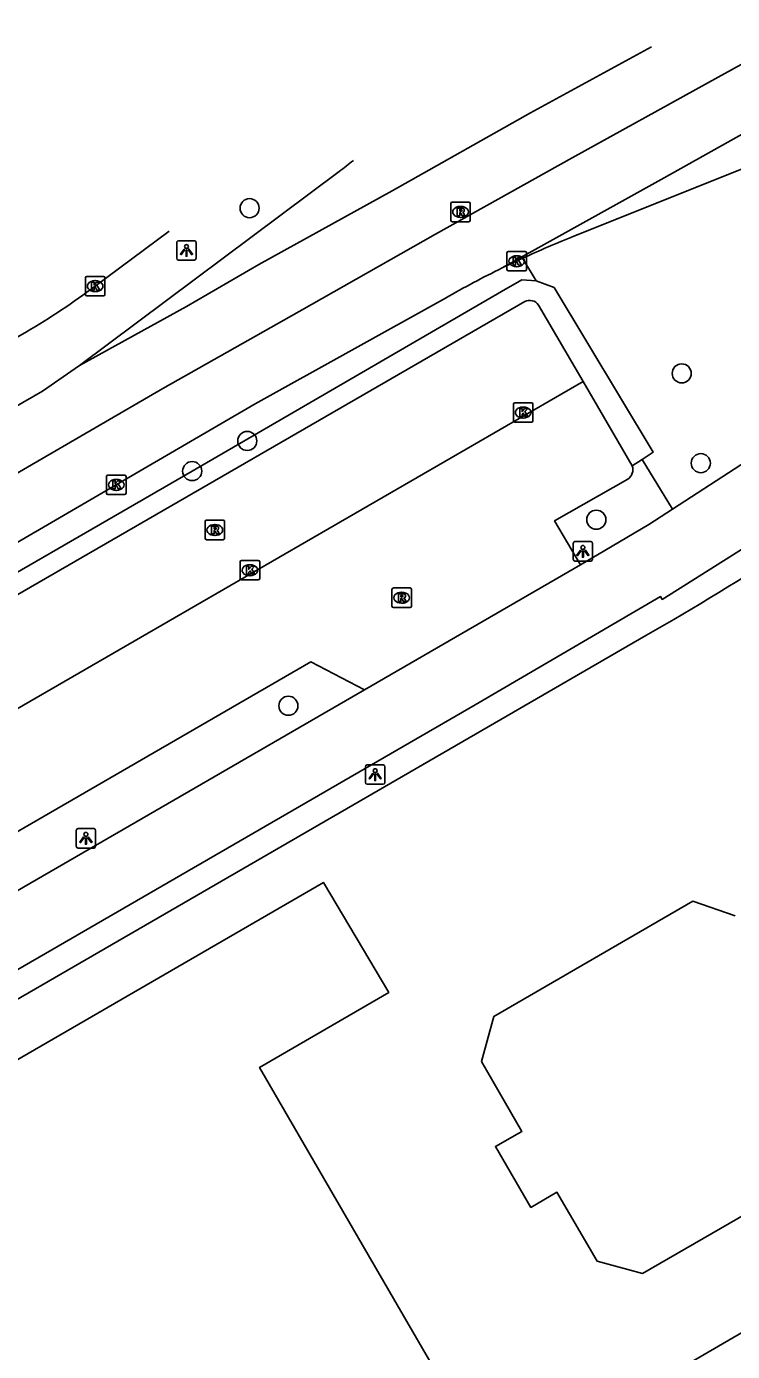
# Model space of a CAD drawing. Extents: x 159040 to 160094, y 381214 to 382518.
# Drawn here: x 159562.6 to 159598.8, y 382381.1 to 382449 of the extents above; entities that cross this region are included whole.
import ezdxf

# ---------------------------------------------------------------- set-up
doc = ezdxf.new("R2010")
doc.units = 0
for name, color, linetype in [('IMGEO_Berm_groen', 7, 'Continuous'), ('IMGEO_Boom', 7, 'Continuous'), ('IMGEO_Fietspad_gesloten', 7, 'Continuous'), ('IMGEO_Groenvoorziening', 7, 'Continuous'), ('IMGEO_Haag', 7, 'Continuous'), ('IMGEO_Kolk', 7, 'Continuous'), ('IMGEO_Lichtpunt', 7, 'Continuous'), ('IMGEO_Pand', 7, 'Continuous'), ('IMGEO_Parkeervlak_open', 7, 'Continuous'), ('IMGEO_Rijbaan_lokaal_open', 7, 'Continuous'), ('IMGEO_Rijbaan_regionaal_gesloten', 7, 'Continuous'), ('IMGEO_Rioolput', 7, 'Continuous'), ('IMGEO_Voetpad_open', 7, 'Continuous')]:
    doc.layers.add(name, color=color, linetype=linetype)

msp = doc.modelspace()

# ---------------------------------------------------------------- linework, layer by layer
at = {"layer": 'IMGEO_Berm_groen'}
for points in [[(159588.688, 382435.955), (159587.993, 382437.113)], [(159595.682, 382424.255), (159594.117, 382426.804)]]:
    msp.add_lwpolyline(points, dxfattribs=at)
at = {"layer": 'IMGEO_Boom'}
for centre in [(159574.013, 382439.685), (159596.15, 382431.214), (159573.894, 382427.75), (159571.074, 382426.205), (159597.127, 382426.614), (159591.775, 382423.715), (159576, 382414.177)]:
    msp.add_circle(centre, 0.489, dxfattribs=at)
at = {"layer": 'IMGEO_Fietspad_gesloten'}
for points in [[(159595.682, 382424.255), (159610.602, 382433.95), (159618.707, 382439.4)], [(159612.034, 382430.691), (159606.262, 382426.888), (159602.995, 382424.583), (159595.151, 382419.631), (159595.067, 382419.777), (159585.572, 382414.231), (159520.042, 382376.293)], [(159590.961, 382421.398), (159592.206, 382422.137), (159594.473, 382423.469), (159595.682, 382424.255)], [(159528.902, 382385.475), (159579.897, 382414.995)]]:
    msp.add_lwpolyline(points, dxfattribs=at)
at = {"layer": 'IMGEO_Groenvoorziening'}
msp.add_lwpolyline([(159628.814, 382399.258), (159591.094, 382377.319), (159595.263, 382370.083)], dxfattribs=at)
at = {"layer": 'IMGEO_Haag'}
for points in [[(159588.688, 382435.955), (159587.967, 382436.015), (159586.915, 382435.406), (159571.074, 382426.205), (159527.455, 382400.976), (159527.096, 382399.554), (159529.08, 382395.892), (159529.465, 382395.139)], [(159594.117, 382426.804), (159594.679, 382427.168), (159589.614, 382435.621), (159588.688, 382435.955)], [(159593.613, 382426.477), (159594.117, 382426.804)]]:
    msp.add_lwpolyline(points, dxfattribs=at)
at = {"layer": 'IMGEO_Kolk'}
for p, q in [((159587.198, 382436.537), (159587.198, 382437.389)), ((159587.273, 382437.463), (159588.125, 382437.463)), ((159588.199, 382437.389), (159588.199, 382436.537)), ((159587.709, 382436.683), (159587.684, 382436.683)), ((159587.686, 382437.243), (159587.711, 382437.243)), ((159565.602, 382435.262), (159565.602, 382436.114)), ((159565.677, 382436.188), (159566.529, 382436.188)), ((159566.603, 382436.114), (159566.603, 382435.262)), ((159588.125, 382436.463), (159587.273, 382436.463)), ((159566.113, 382435.408), (159566.088, 382435.408)), ((159566.09, 382435.968), (159566.115, 382435.968)), ((159566.529, 382435.188), (159565.677, 382435.188)), ((159587.528, 382428.781), (159587.528, 382429.633)), ((159587.603, 382429.707), (159588.455, 382429.707)), ((159588.016, 382429.487), (159588.041, 382429.487)), ((159588.529, 382429.633), (159588.529, 382428.781)), ((159588.455, 382428.707), (159587.603, 382428.707)), ((159588.039, 382428.927), (159588.014, 382428.927)), ((159566.684, 382425.073), (159566.684, 382425.925)), ((159566.759, 382425.999), (159567.611, 382425.999)), ((159567.685, 382425.925), (159567.685, 382425.073)), ((159567.195, 382425.219), (159567.17, 382425.219)), ((159567.172, 382425.779), (159567.197, 382425.779)), ((159567.611, 382424.999), (159566.759, 382424.999)), ((159573.529, 382420.699), (159573.529, 382421.551)), ((159573.604, 382421.625), (159574.456, 382421.625)), ((159574.017, 382421.405), (159574.042, 382421.405)), ((159574.53, 382421.551), (159574.53, 382420.699)), ((159574.456, 382420.625), (159573.604, 382420.625)), ((159574.04, 382420.845), (159574.015, 382420.845))]:
    msp.add_line(p, q, dxfattribs=at)
for points in [[(159587.198, 382436.537), (159587.198, 382437.389)], [(159587.273, 382437.463), (159588.125, 382437.463)], [(159588.199, 382437.389), (159588.199, 382436.537)], [(159587.519, 382437.163), (159587.642, 382437.163), (159587.642, 382437.012), (159587.772, 382437.163), (159587.936, 382437.163), (159587.79, 382437.012), (159587.943, 382436.763), (159587.791, 382436.763), (159587.706, 382436.927), (159587.642, 382436.86), (159587.642, 382436.763), (159587.519, 382436.763), (159587.519, 382437.163)], [(159565.602, 382435.262), (159565.602, 382436.114)], [(159565.677, 382436.188), (159566.529, 382436.188)], [(159566.603, 382436.114), (159566.603, 382435.262)], [(159588.125, 382436.463), (159587.273, 382436.463)], [(159565.923, 382435.888), (159566.046, 382435.888), (159566.046, 382435.737), (159566.176, 382435.888), (159566.34, 382435.888), (159566.194, 382435.737), (159566.347, 382435.488), (159566.195, 382435.488), (159566.11, 382435.652), (159566.046, 382435.585), (159566.046, 382435.488), (159565.923, 382435.488), (159565.923, 382435.888)], [(159566.529, 382435.188), (159565.677, 382435.188)], [(159587.528, 382428.781), (159587.528, 382429.633)], [(159587.603, 382429.707), (159588.455, 382429.707)], [(159587.849, 382429.407), (159587.972, 382429.407), (159587.972, 382429.256), (159588.102, 382429.407), (159588.266, 382429.407), (159588.12, 382429.256), (159588.273, 382429.007), (159588.121, 382429.007), (159588.036, 382429.171), (159587.972, 382429.104), (159587.972, 382429.007), (159587.849, 382429.007), (159587.849, 382429.407)], [(159588.529, 382429.633), (159588.529, 382428.781)], [(159588.455, 382428.707), (159587.603, 382428.707)], [(159566.684, 382425.073), (159566.684, 382425.925)], [(159566.759, 382425.999), (159567.611, 382425.999)], [(159567.685, 382425.925), (159567.685, 382425.073)], [(159567.005, 382425.699), (159567.128, 382425.699), (159567.128, 382425.548), (159567.258, 382425.699), (159567.422, 382425.699), (159567.276, 382425.548), (159567.429, 382425.299), (159567.277, 382425.299), (159567.192, 382425.463), (159567.128, 382425.396), (159567.128, 382425.299), (159567.005, 382425.299), (159567.005, 382425.699)], [(159567.611, 382424.999), (159566.759, 382424.999)], [(159573.529, 382420.699), (159573.529, 382421.551)], [(159573.604, 382421.625), (159574.456, 382421.625)], [(159573.85, 382421.325), (159573.973, 382421.325), (159573.973, 382421.174), (159574.103, 382421.325), (159574.267, 382421.325), (159574.121, 382421.174), (159574.274, 382420.925), (159574.122, 382420.925), (159574.037, 382421.089), (159573.973, 382421.022), (159573.973, 382420.925), (159573.85, 382420.925), (159573.85, 382421.325)], [(159574.53, 382421.551), (159574.53, 382420.699)], [(159574.456, 382420.625), (159573.604, 382420.625)]]:
    msp.add_lwpolyline(points, dxfattribs=at)
for centre, start, end in [((159587.275, 382437.387), 91.55205, 178.44795), ((159587.275, 382437.387), 91.55205, 178.44795), ((159588.123, 382437.387), 1.55205, 88.44795), ((159588.123, 382437.387), 1.55205, 88.44795), ((159565.679, 382436.112), 91.55205, 178.44795), ((159565.679, 382436.112), 91.55205, 178.44795), ((159566.527, 382436.112), 1.55205, 88.44795), ((159566.527, 382436.112), 1.55205, 88.44795), ((159587.275, 382436.539), 181.55205, 268.44795), ((159587.275, 382436.539), 181.55205, 268.44795), ((159588.123, 382436.539), 271.55205, 358.44795), ((159588.123, 382436.539), 271.55205, 358.44795), ((159565.679, 382435.264), 181.55205, 268.44795), ((159565.679, 382435.264), 181.55205, 268.44795), ((159566.527, 382435.264), 271.55205, 358.44795), ((159566.527, 382435.264), 271.55205, 358.44795), ((159587.605, 382429.631), 91.55205, 178.44795), ((159587.605, 382429.631), 91.55205, 178.44795), ((159588.453, 382429.631), 1.55205, 88.44795), ((159588.453, 382429.631), 1.55205, 88.44795), ((159587.605, 382428.783), 181.55205, 268.44795), ((159587.605, 382428.783), 181.55205, 268.44795), ((159588.453, 382428.783), 271.55205, 358.44795), ((159588.453, 382428.783), 271.55205, 358.44795), ((159566.761, 382425.923), 91.55205, 178.44795), ((159566.761, 382425.923), 91.55205, 178.44795), ((159567.609, 382425.923), 1.55205, 88.44795), ((159567.609, 382425.923), 1.55205, 88.44795), ((159566.761, 382425.075), 181.55205, 268.44795), ((159566.761, 382425.075), 181.55205, 268.44795), ((159567.609, 382425.075), 271.55205, 358.44795), ((159567.609, 382425.075), 271.55205, 358.44795), ((159573.606, 382421.549), 91.55205, 178.44795), ((159573.606, 382421.549), 91.55205, 178.44795), ((159574.454, 382421.549), 1.55205, 88.44795), ((159574.454, 382421.549), 1.55205, 88.44795), ((159573.606, 382420.701), 181.55205, 268.44795), ((159573.606, 382420.701), 181.55205, 268.44795), ((159574.454, 382420.701), 271.55205, 358.44795), ((159574.454, 382420.701), 271.55205, 358.44795)]:
    msp.add_arc(centre, 0.0765, start, end, dxfattribs=at)
for centre, major_axis, ratio, start_param, end_param in [((159587.685, 382436.963), (-0.387, 0.002), 0.722429, 4.712389, 7.853982), ((159587.71, 382436.963), (-0.39, 0.002), 0.717154, 1.570796, 4.712389), ((159566.089, 382435.688), (-0.387, 0.002), 0.722429, 4.712389, 7.853982), ((159566.114, 382435.688), (-0.39, 0.002), 0.717154, 1.570796, 4.712389), ((159588.015, 382429.207), (-0.387, 0.002), 0.722429, 4.712389, 7.853982), ((159588.04, 382429.207), (-0.39, 0.002), 0.717154, 1.570796, 4.712389), ((159567.171, 382425.499), (-0.387, 0.002), 0.722429, 4.712389, 7.853982), ((159567.196, 382425.499), (-0.39, 0.002), 0.717154, 1.570796, 4.712389), ((159574.016, 382421.125), (-0.387, 0.002), 0.722429, 4.712389, 7.853982), ((159574.041, 382421.125), (-0.39, 0.002), 0.717154, 1.570796, 4.712389)]:
    msp.add_ellipse(centre, major_axis=major_axis, ratio=ratio, start_param=start_param, end_param=end_param, dxfattribs=at)
at = {"layer": 'IMGEO_Lichtpunt'}
for p, q in [((159571.183, 382438.016), (159570.375, 382438.016)), ((159571.183, 382438.016), (159570.375, 382438.016)), ((159570.281, 382437.921), (159570.281, 382437.114)), ((159570.281, 382437.921), (159570.281, 382437.114)), ((159571.277, 382437.114), (159571.277, 382437.921)), ((159571.277, 382437.114), (159571.277, 382437.921)), ((159570.375, 382437.02), (159571.183, 382437.02)), ((159570.375, 382437.02), (159571.183, 382437.02)), ((159590.589, 382422.495), (159590.589, 382421.688)), ((159590.589, 382422.495), (159590.589, 382421.688)), ((159591.491, 382422.59), (159590.683, 382422.59)), ((159591.491, 382422.59), (159590.683, 382422.59)), ((159591.585, 382421.688), (159591.585, 382422.495)), ((159591.585, 382421.688), (159591.585, 382422.495)), ((159590.683, 382421.594), (159591.491, 382421.594)), ((159590.683, 382421.594), (159591.491, 382421.594)), ((159579.948, 382411.052), (159579.948, 382410.245)), ((159579.948, 382411.052), (159579.948, 382410.245)), ((159580.85, 382411.147), (159580.042, 382411.147)), ((159580.85, 382411.147), (159580.042, 382411.147)), ((159580.944, 382410.245), (159580.944, 382411.052)), ((159580.944, 382410.245), (159580.944, 382411.052)), ((159580.042, 382410.151), (159580.85, 382410.151)), ((159580.042, 382410.151), (159580.85, 382410.151)), ((159565.13, 382407.787), (159565.13, 382406.98)), ((159565.13, 382407.787), (159565.13, 382406.98)), ((159566.032, 382407.882), (159565.224, 382407.882)), ((159566.032, 382407.882), (159565.224, 382407.882)), ((159566.126, 382406.98), (159566.126, 382407.787)), ((159566.126, 382406.98), (159566.126, 382407.787)), ((159565.224, 382406.886), (159566.032, 382406.886)), ((159565.224, 382406.886), (159566.032, 382406.886))]:
    msp.add_line(p, q, dxfattribs=at)
for points in [[(159570.655, 382437.585), (159570.694, 382437.557), (159570.506, 382437.295), (159570.468, 382437.322), (159570.655, 382437.585)], [(159570.757, 382437.537), (159570.804, 382437.537), (159570.804, 382437.215), (159570.757, 382437.215), (159570.757, 382437.537)], [(159570.867, 382437.557), (159570.905, 382437.584), (159571.092, 382437.322), (159571.053, 382437.294), (159570.867, 382437.557)], [(159590.963, 382422.159), (159591.002, 382422.131), (159590.814, 382421.869), (159590.776, 382421.896), (159590.963, 382422.159)], [(159591.065, 382422.111), (159591.112, 382422.111), (159591.112, 382421.789), (159591.065, 382421.789), (159591.065, 382422.111)], [(159591.175, 382422.131), (159591.213, 382422.158), (159591.4, 382421.896), (159591.361, 382421.868), (159591.175, 382422.131)], [(159580.322, 382410.716), (159580.361, 382410.688), (159580.173, 382410.426), (159580.135, 382410.453), (159580.322, 382410.716)], [(159580.424, 382410.668), (159580.471, 382410.668), (159580.471, 382410.346), (159580.424, 382410.346), (159580.424, 382410.668)], [(159580.534, 382410.688), (159580.572, 382410.715), (159580.759, 382410.453), (159580.72, 382410.425), (159580.534, 382410.688)], [(159565.504, 382407.451), (159565.543, 382407.423), (159565.355, 382407.161), (159565.317, 382407.188), (159565.504, 382407.451)], [(159565.716, 382407.423), (159565.754, 382407.45), (159565.941, 382407.188), (159565.902, 382407.16), (159565.716, 382407.423)], [(159565.606, 382407.403), (159565.653, 382407.403), (159565.653, 382407.081), (159565.606, 382407.081), (159565.606, 382407.403)]]:
    msp.add_lwpolyline(points, dxfattribs=at)
for centre in [(159570.78, 382437.719), (159591.088, 382422.293), (159580.447, 382410.85), (159565.629, 382407.585)]:
    msp.add_circle(centre, 0.0994, dxfattribs=at)
for centre, start, end in [((159570.375, 382437.921), 90, 180), ((159570.375, 382437.921), 90, 180), ((159571.183, 382437.921), 0, 90), ((159571.183, 382437.921), 0, 90), ((159570.375, 382437.114), 180, 270), ((159570.375, 382437.114), 180, 270), ((159571.183, 382437.114), 270, 0), ((159571.183, 382437.114), 270, 360), ((159590.683, 382422.495), 90, 180), ((159590.683, 382422.495), 90, 180), ((159591.491, 382422.495), 0, 90), ((159591.491, 382422.495), 0, 90), ((159590.683, 382421.688), 180, 270), ((159590.683, 382421.688), 180, 270), ((159591.491, 382421.688), 270, 0), ((159591.491, 382421.688), 270, 360), ((159580.042, 382411.052), 90, 180), ((159580.042, 382411.052), 90, 180), ((159580.85, 382411.052), 0, 90), ((159580.85, 382411.052), 0, 90), ((159580.042, 382410.245), 180, 270), ((159580.042, 382410.245), 180, 270), ((159580.85, 382410.245), 270, 0), ((159580.85, 382410.245), 270, 360), ((159565.224, 382407.787), 90, 180), ((159565.224, 382407.787), 90, 180), ((159566.032, 382407.787), 0, 90), ((159566.032, 382407.787), 0, 90), ((159565.224, 382406.98), 180, 270), ((159565.224, 382406.98), 180, 270), ((159566.032, 382406.98), 270, 0), ((159566.032, 382406.98), 270, 360)]:
    msp.add_arc(centre, 0.0946, start, end, dxfattribs=at)
at = {"layer": 'IMGEO_Pand'}
for points in [[(159522.395, 382373.075), (159524.468, 382374.274), (159524.564, 382374.329), (159524.622, 382374.229), (159555.508, 382392.218), (159577.792, 382405.123), (159581.146, 382399.483), (159574.523, 382395.639), (159590.73, 382367.681)], [(159604.359, 382390.971), (159594.149, 382385.077), (159591.818, 382385.701), (159589.76, 382389.244), (159588.424, 382388.464), (159586.605, 382391.594), (159587.956, 382392.347), (159585.892, 382395.936), (159586.521, 382398.246), (159596.716, 382404.159), (159598.895, 382403.413)]]:
    msp.add_lwpolyline(points, dxfattribs=at)
at = {"layer": 'IMGEO_Parkeervlak_open'}
for points in [[(159528.469, 382400.417), (159588.106, 382434.894)], [(159588.817, 382434.711), (159591.096, 382430.79)]]:
    msp.add_lwpolyline(points, dxfattribs=at)
msp.add_arc((159588.362, 382434.415), 0.543, 33.00525, 118.12729, dxfattribs=at)
at = {"layer": 'IMGEO_Rijbaan_lokaal_open'}
for points in [[(159591.096, 382430.79), (159530.135, 382395.529)], [(159591.096, 382430.79), (159593.613, 382426.477)], [(159590.961, 382421.398), (159589.64, 382423.649), (159593.387, 382425.784)], [(159579.897, 382414.995), (159590.961, 382421.398)], [(159527.6, 382387.734), (159577.158, 382416.423), (159579.897, 382414.995)]]:
    msp.add_lwpolyline(points, dxfattribs=at)
msp.add_arc((159593.05, 382426.277), 0.597, 304.32395, 19.55186, dxfattribs=at)
at = {"layer": 'IMGEO_Rijbaan_regionaal_gesloten'}
for points in [[(159586.95, 382436.617), (159595.247, 382441.239), (159598.946, 382443.299), (159602.181, 382445.102), (159609.505, 382449.181), (159613.066, 382451.165), (159617.209, 382453.473), (159620.793, 382455.355), (159627.508, 382459.045), (159634.442, 382462.935), (159641.417, 382466.749), (159648.56, 382470.655), (159652.074, 382472.61), (159655.665, 382474.608), (159674.088, 382484.859)], [(159519.971, 382401.699), (159524.482, 382404.37), (159527.998, 382406.386), (159531.452, 382408.366), (159534.906, 382410.346), (159541.784, 382414.35), (159548.745, 382418.401), (159555.741, 382422.392), (159562.633, 382426.402), (159569.569, 382430.437), (159576.553, 382434.389), (159583.538, 382438.342), (159590.539, 382442.264), (159597.519, 382446.121), (159604.56, 382450.01), (159611.664, 382453.874), (159615.316, 382455.88)], [(159565.301, 382431.618), (159570.78, 382434.65), (159574.483, 382436.8), (159581.32, 382440.57), (159588.399, 382444.566), (159594.595, 382447.957)], [(159590.63, 382438.241), (159604.846, 382443.946)], [(159578.6, 382441.564), (159565.301, 382431.618)], [(159566.103, 382435.688), (159569.892, 382438.512)], [(159587.993, 382437.113), (159586.95, 382436.617)], [(159521.588, 382398.925), (159574.305, 382429.649), (159584.047, 382435.076)], [(159516.957, 382407.019), (159562.586, 382433.348)], [(159565.301, 382431.618), (159563.407, 382430.305), (159518.417, 382404.366)]]:
    msp.add_lwpolyline(points, dxfattribs=at)
for centre, radius, start, end in [((159623.521, 382383.329), 73.548, 126.92924, 127.64571), ((159608.79, 382392.141), 49.548, 111.5007, 114.81779), ((159609.277, 382391.052), 50.741, 116.10479, 119.81664), ((159544.111, 382464.928), 36.587, 300.32793, 306.94687)]:
    msp.add_arc(centre, radius, start, end, dxfattribs=at)
at = {"layer": 'IMGEO_Rioolput'}
for p, q in [((159584.318, 382439.065), (159584.318, 382439.917)), ((159584.393, 382439.991), (159585.245, 382439.991)), ((159584.806, 382439.771), (159584.831, 382439.771)), ((159585.319, 382439.917), (159585.319, 382439.065)), ((159585.245, 382438.991), (159584.393, 382438.991)), ((159584.829, 382439.211), (159584.804, 382439.211)), ((159571.731, 382422.762), (159571.731, 382423.614)), ((159571.806, 382423.688), (159572.658, 382423.688)), ((159572.219, 382423.468), (159572.244, 382423.468)), ((159572.732, 382423.614), (159572.732, 382422.762)), ((159572.658, 382422.688), (159571.806, 382422.688)), ((159572.242, 382422.908), (159572.217, 382422.908)), ((159581.306, 382419.289), (159581.306, 382420.141)), ((159581.381, 382420.215), (159582.233, 382420.215)), ((159581.794, 382419.995), (159581.819, 382419.995)), ((159582.307, 382420.141), (159582.307, 382419.289)), ((159582.233, 382419.215), (159581.381, 382419.215)), ((159581.817, 382419.435), (159581.792, 382419.435))]:
    msp.add_line(p, q, dxfattribs=at)
for points in [[(159584.318, 382439.065), (159584.318, 382439.917)], [(159584.393, 382439.991), (159585.245, 382439.991)], [(159584.907, 382439.689), (159584.655, 382439.691), (159584.655, 382439.291)], [(159584.655, 382439.291), (159584.779, 382439.291), (159584.779, 382439.453), (159584.79, 382439.453)], [(159584.833, 382439.61), (159584.779, 382439.61), (159584.779, 382439.529)], [(159584.779, 382439.529), (159584.831, 382439.529)], [(159584.837, 382439.424), (159584.908, 382439.291), (159585.048, 382439.291), (159584.983, 382439.417)], [(159585.319, 382439.917), (159585.319, 382439.065)], [(159585.245, 382438.991), (159584.393, 382438.991)], [(159571.731, 382422.762), (159571.731, 382423.614)], [(159571.806, 382423.688), (159572.658, 382423.688)], [(159572.32, 382423.386), (159572.068, 382423.388), (159572.068, 382422.988)], [(159572.068, 382422.988), (159572.192, 382422.988), (159572.192, 382423.15), (159572.203, 382423.15)], [(159572.246, 382423.307), (159572.192, 382423.307), (159572.192, 382423.226)], [(159572.192, 382423.226), (159572.244, 382423.226)], [(159572.25, 382423.121), (159572.321, 382422.988), (159572.461, 382422.988), (159572.396, 382423.114)], [(159572.732, 382423.614), (159572.732, 382422.762)], [(159572.658, 382422.688), (159571.806, 382422.688)], [(159581.306, 382419.289), (159581.306, 382420.141)], [(159581.381, 382420.215), (159582.233, 382420.215)], [(159581.895, 382419.913), (159581.643, 382419.915), (159581.643, 382419.515)], [(159581.643, 382419.515), (159581.767, 382419.515), (159581.767, 382419.677), (159581.778, 382419.677)], [(159581.821, 382419.834), (159581.767, 382419.834), (159581.767, 382419.753)], [(159581.767, 382419.753), (159581.819, 382419.753)], [(159582.307, 382420.141), (159582.307, 382419.289)], [(159582.233, 382419.215), (159581.381, 382419.215)], [(159581.825, 382419.648), (159581.896, 382419.515), (159582.036, 382419.515), (159581.971, 382419.641)]]:
    msp.add_lwpolyline(points, dxfattribs=at)
for centre, radius, start, end in [((159584.395, 382439.915), 0.0765, 91.55205, 178.44795), ((159584.395, 382439.915), 0.0765, 91.55205, 178.44795), ((159584.789, 382439.4), 0.0533, 26.02933, 88.69889), ((159584.815, 382439.718), 0.19, 274.7715, 282.96867), ((159584.839, 382439.514), 0.0964, 77.00612, 93.18647), ((159584.853, 382439.571), 0.0378, 276.66336, 79.67722), ((159584.906, 382439.579), 0.109, 350.36119, 89.41601), ((159584.904, 382439.579), 0.112, 277.58423, 350.98172), ((159584.888, 382439.364), 0.108, 29.51342, 73.79051), ((159585.243, 382439.915), 0.0765, 1.55205, 88.44795), ((159585.243, 382439.915), 0.0765, 1.55205, 88.44795), ((159584.395, 382439.067), 0.0765, 181.55205, 268.44795), ((159584.395, 382439.067), 0.0765, 181.55205, 268.44795), ((159585.243, 382439.067), 0.0765, 271.55205, 358.44795), ((159585.243, 382439.067), 0.0765, 271.55205, 358.44795), ((159571.808, 382423.612), 0.0765, 91.55205, 178.44795), ((159571.808, 382423.612), 0.0765, 91.55205, 178.44795), ((159572.202, 382423.097), 0.0533, 26.02933, 88.69889), ((159572.228, 382423.415), 0.19, 274.7715, 282.96867), ((159572.252, 382423.211), 0.0964, 77.00612, 93.18647), ((159572.266, 382423.268), 0.0378, 276.66336, 79.67722), ((159572.319, 382423.276), 0.109, 350.36119, 89.41601), ((159572.317, 382423.276), 0.112, 277.58423, 350.98172), ((159572.301, 382423.061), 0.108, 29.51342, 73.79051), ((159572.656, 382423.612), 0.0765, 1.55205, 88.44795), ((159572.656, 382423.612), 0.0765, 1.55205, 88.44795), ((159571.808, 382422.764), 0.0765, 181.55205, 268.44795), ((159571.808, 382422.764), 0.0765, 181.55205, 268.44795), ((159572.656, 382422.764), 0.0765, 271.55205, 358.44795), ((159572.656, 382422.764), 0.0765, 271.55205, 358.44795), ((159581.383, 382420.139), 0.0765, 91.55205, 178.44795), ((159581.383, 382420.139), 0.0765, 91.55205, 178.44795), ((159581.777, 382419.624), 0.0533, 26.02933, 88.69889), ((159581.803, 382419.942), 0.19, 274.7715, 282.96867), ((159581.827, 382419.738), 0.0964, 77.00612, 93.18647), ((159581.841, 382419.795), 0.0378, 276.66336, 79.67722), ((159581.894, 382419.803), 0.109, 350.36119, 89.41601), ((159581.892, 382419.803), 0.112, 277.58423, 350.98172), ((159581.876, 382419.588), 0.108, 29.51342, 73.79051), ((159582.231, 382420.139), 0.0765, 1.55205, 88.44795), ((159582.231, 382420.139), 0.0765, 1.55205, 88.44795), ((159581.383, 382419.291), 0.0765, 181.55205, 268.44795), ((159581.383, 382419.291), 0.0765, 181.55205, 268.44795), ((159582.231, 382419.291), 0.0765, 271.55205, 358.44795), ((159582.231, 382419.291), 0.0765, 271.55205, 358.44795)]:
    msp.add_arc(centre, radius, start, end, dxfattribs=at)
for centre, major_axis, ratio, start_param, end_param in [((159584.805, 382439.491), (-0.387, 0.002), 0.722429, 4.712389, 7.853982), ((159584.83, 382439.491), (-0.39, 0.002), 0.717154, 1.570796, 4.712389), ((159572.218, 382423.188), (-0.387, 0.002), 0.722429, 4.712389, 7.853982), ((159572.243, 382423.188), (-0.39, 0.002), 0.717154, 1.570796, 4.712389), ((159581.793, 382419.715), (-0.387, 0.002), 0.722429, 4.712389, 7.853982), ((159581.818, 382419.715), (-0.39, 0.002), 0.717154, 1.570796, 4.712389)]:
    msp.add_ellipse(centre, major_axis=major_axis, ratio=ratio, start_param=start_param, end_param=end_param, dxfattribs=at)
at = {"layer": 'IMGEO_Voetpad_open'}
msp.add_lwpolyline([(159595.74, 382418.603), (159594.314, 382417.777), (159586.24, 382413.098), (159523.136, 382376.573), (159521.077, 382375.381)], dxfattribs=at)
msp.add_arc((159525.115, 382539.448), 139.97, 300.30309, 303.83033, dxfattribs=at)

doc.saveas('drawing.dxf')
